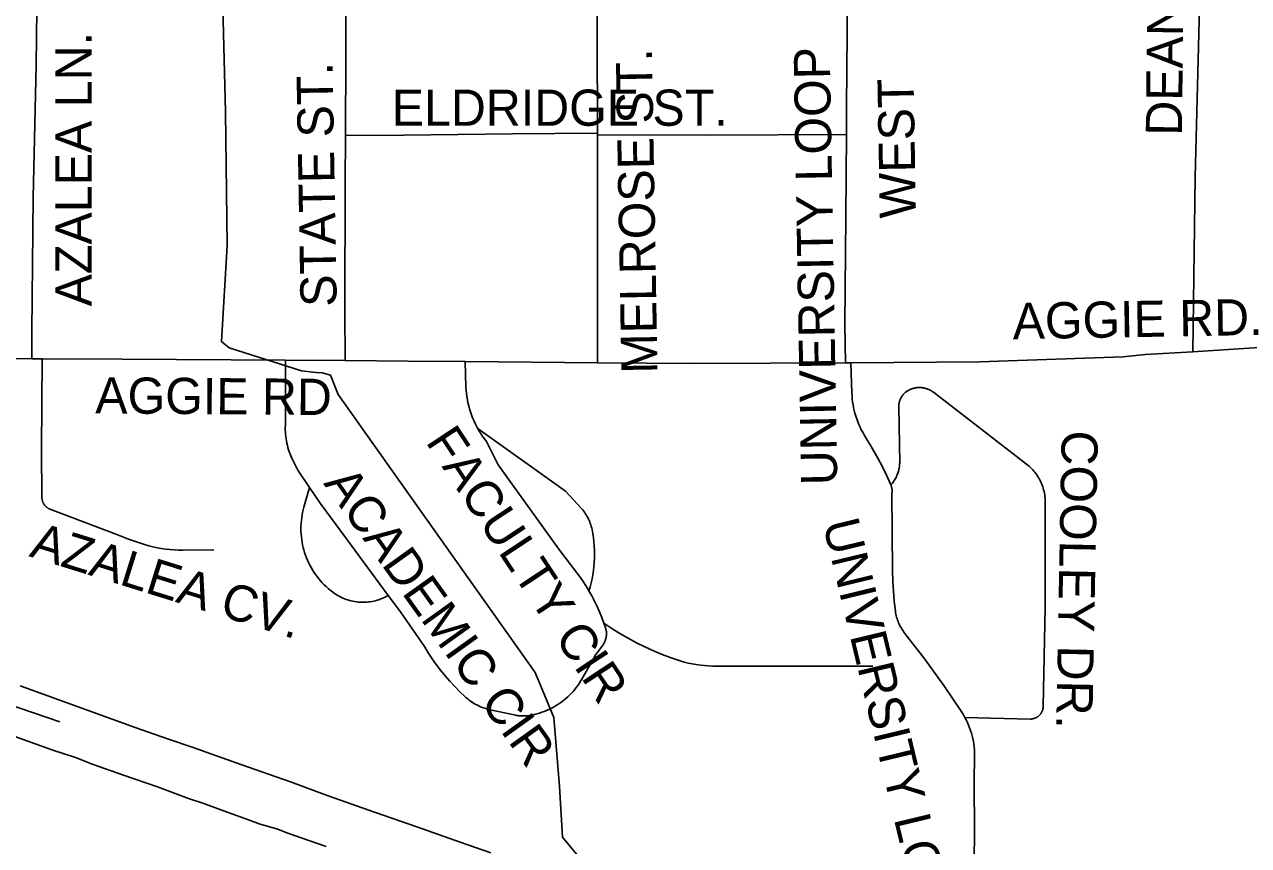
# Model space of a CAD drawing. Extents: x 1670563 to 1761545, y 515755 to 578944.
# Drawn here: x 1701328 to 1703866, y 551041 to 552743 of the extents above; entities that cross this region are included whole.
import ezdxf

# ---------------------------------------------------------------- set-up
doc = ezdxf.new("R2010")
doc.units = 0
for name, color, linetype in [('RR Tracks', 7, 'Continuous'), ('SHP_LINE', 7, 'Continuous'), ('STREETCL', 7, 'Continuous'), ('STRNAMES', 7, 'Continuous')]:
    doc.layers.add(name, color=color, linetype=linetype)

# ---------------------------------------------------------------- blocks, each defined once
blk = doc.blocks.new('RR TRACKS02')
at = {"layer": 'RR Tracks'}
for p, q in [((1701319.7, 551372.2), (1701557.7, 551286.2)), ((1701387.3, 551238.9), (1701300.8, 551270.4)), ((1701557.7, 551286.2), (1701627.3, 551262.1)), ((1701627.3, 551262.1), (1701678.1, 551244.7)), ((1701678.1, 551244.7), (1701777.3, 551209.1)), ((1701434.3, 551223.8), (1701387.3, 551238.9)), ((1701470.7, 551209.2), (1701434.3, 551223.8)), ((1701534.1, 551187.1), (1701470.7, 551209.2)), ((1701777.3, 551209.1), (1701879.9, 551173.2)), ((1701580.2, 551171.7), (1701534.1, 551187.1)), ((1701604.5, 551162.8), (1701580.2, 551171.7)), ((1701879.9, 551173.2), (1701958.3, 551144.3)), ((1701668.9, 551138.8), (1701604.5, 551162.8)), ((1701698.3, 551129), (1701668.9, 551138.8)), ((1701958.3, 551144.3), (1702054.2, 551110.6)), ((1701750.7, 551110.1), (1701698.3, 551129)), ((1701793, 551094.9), (1701750.7, 551110.1)), ((1701817.4, 551085.7), (1701793, 551094.9)), ((1702054.2, 551110.6), (1702142.2, 551080.5)), ((1701853.7, 551075.6), (1701817.4, 551085.7)), ((1701872.6, 551068), (1701853.7, 551075.6)), ((1701953.7, 551039.3), (1701872.6, 551068)), ((1702142.2, 551080.5), (1702232.1, 551048.7)), ((1702232.1, 551048.7), (1702295.5, 551026.6))]:
    blk.add_line(p, q, dxfattribs=at)

msp = doc.modelspace()

# ---------------------------------------------------------------- linework, layer by layer
at = {"layer": 'SHP_LINE'}
for points in [[(1701740, 552779), (1701745, 552562), (1701749, 552285), (1701737, 552086), (1701753, 552073), (1701903, 552025), (1701933, 552022), (1701946, 552021), (1701963, 552016), (1701979, 551976), (1702387, 551400), (1702426, 551307), (1702438, 551164), (1702444, 551059), (1702477, 551019)], [(1700616, 551566), (1701402, 551298)]]:
    msp.add_lwpolyline(points, dxfattribs=at)
at = {"layer": 'STREETCL'}
for points in [[(1703785.3, 553375.5), (1703769.6, 552967.7), (1703755.5, 552427.1), (1703750.9, 552064.9)], [(1703035.3, 553022.7), (1703034.8, 552802.9), (1703033.1, 552572.4), (1703032.8, 552515.3)], [(1702515.5, 552916.5), (1702516.3, 552520.9), (1702516.3, 552517.9)], [(1701355.8, 552891.6), (1701352.9, 552658.3), (1701346.2, 552385), (1701343.7, 552107), (1701343.7, 552050.3)], [(1701993.8, 552895.7), (1701995, 552679.7), (1701994, 552512.8)], [(1701994, 552512.8), (1701993.5, 552414.6), (1701993, 552150.5), (1701993.6, 552046.4)], [(1701994, 552512.8), (1702114.7, 552513.7), (1702340.6, 552516.5), (1702516.3, 552517.9)], [(1702516.3, 552517.9), (1702516.3, 552514.5)], [(1702516.3, 552514.5), (1702747.2, 552513.7), (1703032.8, 552515.3)], [(1702516.3, 552514.5), (1702516.3, 552042.2)], [(1703032.8, 552515.3), (1703031.8, 552343.7), (1703029.7, 552120.8), (1703030.9, 552042.2)], [(1703750.9, 552064.9), (1703888.7, 552073.4), (1704182.7, 552091.8)], [(1700953.6, 552052.4), (1701343.7, 552050.3)], [(1703041.6, 552042.2), (1703308.4, 552043.7), (1703606.7, 552054.4), (1703652.4, 552058.9), (1703750.9, 552064.9)], [(1701343.7, 552050.3), (1701365.1, 552050.2)], [(1701365.1, 552050.2), (1701363.6, 551863.1), (1701364.7, 551761.6)], [(1701365.1, 552050.2), (1701531.2, 552049.3), (1701870, 552047.2)], [(1701919.4, 551783.3), (1701895, 551819.1), (1701882.9, 551844.5), (1701880.9, 551848.8), (1701879.1, 551853.1), (1701877.5, 551857.4), (1701876, 551861.8), (1701874.7, 551866.3), (1701873.5, 551870.8), (1701872.4, 551875.3), (1701871.5, 551879.9), (1701870.8, 551884.5), (1701870.2, 551889.1), (1701869.7, 551893.7), (1701869.4, 551898.4), (1701869.3, 551903), (1701869.3, 551907.7), (1701869.5, 551912.3), (1701870, 552047.2)], [(1701870, 552047.2), (1701993.6, 552046.4)], [(1701993.6, 552046.4), (1702124.2, 552045.5), (1702241.9, 552044.5)], [(1702241.9, 552044.5), (1702516.3, 552042.2)], [(1702241.9, 552044.5), (1702243.8, 551991.2), (1702244.3, 551984.7), (1702244.9, 551978.3), (1702245.7, 551971.9), (1702246.8, 551965.5), (1702248, 551959.1), (1702249.5, 551952.8), (1702251.2, 551946.6), (1702253.1, 551940.4), (1702255.2, 551934.3), (1702257.5, 551928.2), (1702260, 551922.2), (1702262.7, 551916.4), (1702265.7, 551910.6), (1702268.8, 551904.9)], [(1702516.3, 552042.2), (1702718.5, 552040.5), (1703030.9, 552042.2)], [(1703030.9, 552042.2), (1703041.6, 552042.2)], [(1703041.6, 552042.2), (1703044, 551979), (1703044.3, 551972.9), (1703044.8, 551966.9), (1703045.6, 551960.9), (1703046.5, 551954.9), (1703047.6, 551948.9), (1703048.9, 551943), (1703050.4, 551937.2), (1703052.2, 551931.3), (1703054.1, 551925.6), (1703056.1, 551919.9), (1703058.4, 551914.3), (1703060.9, 551908.8), (1703063.5, 551903.3), (1703066.4, 551897.9), (1703069.4, 551892.7), (1703072.5, 551887.5), (1703084.3, 551868.5), (1703095.4, 551849.1), (1703105.8, 551829.4), (1703115.6, 551809.3), (1703124.8, 551788.9)], [(1703124.8, 551788.9), (1703126.4, 551790.7), (1703127.9, 551792.5), (1703129.3, 551794.4), (1703130.7, 551796.3), (1703132, 551798.3), (1703133.2, 551800.3), (1703134.4, 551802.3), (1703135.5, 551804.4), (1703136.5, 551806.5), (1703137.5, 551808.7), (1703138.4, 551810.9), (1703139.2, 551813.1), (1703139.9, 551815.3), (1703140.6, 551817.6), (1703141.2, 551819.9), (1703141.7, 551822.2), (1703142.1, 551824.5), (1703142.5, 551826.8), (1703142.8, 551829.2), (1703143, 551831.5), (1703143.1, 551833.9), (1703141.4, 551950.9), (1703141.4, 551952.2), (1703141.4, 551953.5), (1703141.5, 551954.8), (1703141.7, 551956.2), (1703141.8, 551957.5), (1703142.1, 551958.8), (1703142.3, 551960), (1703142.7, 551961.3), (1703143, 551962.6), (1703143.4, 551963.9), (1703143.9, 551965.1), (1703144.4, 551966.3), (1703144.9, 551967.5), (1703145.5, 551968.7), (1703146.1, 551969.9), (1703146.8, 551971), (1703147.5, 551972.1), (1703148.2, 551973.2), (1703149, 551974.3), (1703149.8, 551975.3), (1703150.7, 551976.4), (1703151.5, 551977.3), (1703152.4, 551978.3), (1703153.4, 551979.2), (1703154.4, 551980.1), (1703155.4, 551980.9), (1703156.4, 551981.8), (1703157.5, 551982.5), (1703158.6, 551983.3), (1703159.7, 551984), (1703160.8, 551984.6), (1703162, 551985.3), (1703163.5, 551986), (1703165, 551986.7), (1703166.5, 551987.3), (1703168, 551987.9), (1703169.6, 551988.4), (1703171.2, 551988.8), (1703172.8, 551989.3), (1703174.4, 551989.6), (1703176, 551989.9), (1703177.6, 551990.2), (1703179.2, 551990.4), (1703180.9, 551990.5), (1703182.5, 551990.6), (1703184.2, 551990.6), (1703185.8, 551990.6), (1703187.5, 551990.5), (1703189.1, 551990.4), (1703190.7, 551990.2), (1703192.4, 551989.9), (1703194, 551989.6), (1703195.6, 551989.2), (1703197.2, 551988.8), (1703198.7, 551988.3), (1703200.3, 551987.8), (1703201.8, 551987.2), (1703203.4, 551986.6), (1703204.9, 551985.9), (1703206.3, 551985.2), (1703207.8, 551984.4), (1703209.2, 551983.6), (1703210.6, 551982.7), (1703211.9, 551981.8), (1703213.3, 551980.8), (1703406.4, 551831.7), (1703409.1, 551829.6), (1703411.7, 551827.4), (1703414.2, 551825), (1703416.6, 551822.6), (1703418.9, 551820.2), (1703421.2, 551817.6), (1703423.4, 551815), (1703425.5, 551812.3), (1703427.4, 551809.5), (1703429.3, 551806.6), (1703431.1, 551803.7), (1703432.8, 551800.8), (1703434.4, 551797.7), (1703435.9, 551794.7), (1703437.3, 551791.5), (1703438.5, 551788.4), (1703439.7, 551785.1), (1703440.7, 551781.9), (1703441.6, 551778.6), (1703442.5, 551775.3), (1703443.2, 551771.9), (1703443.8, 551768.6), (1703444.2, 551765.2), (1703444.6, 551761.8), (1703444.8, 551758.4), (1703444.8, 551535.5), (1703440.7, 551330.3), (1703440.7, 551329.3), (1703440.6, 551328.4), (1703440.5, 551327.4), (1703440.4, 551326.5), (1703440.2, 551325.6), (1703440.1, 551324.7), (1703439.8, 551323.7), (1703439.6, 551322.8), (1703439.3, 551321.9), (1703439, 551321.1), (1703438.6, 551320.2), (1703438.2, 551319.3), (1703437.8, 551318.5), (1703437.4, 551317.6), (1703436.9, 551316.8), (1703436.4, 551316), (1703435.9, 551315.2), (1703435.3, 551314.5), (1703434.8, 551313.7), (1703434.2, 551313), (1703433.5, 551312.3), (1703432.9, 551311.6), (1703432.2, 551310.9), (1703431.5, 551310.3), (1703430.8, 551309.7), (1703430.1, 551309.1), (1703429.3, 551308.5), (1703428.5, 551308), (1703427.7, 551307.5), (1703426.9, 551307), (1703426.1, 551306.6), (1703425.3, 551306.1), (1703424.4, 551305.8), (1703423.5, 551305.4), (1703422.7, 551305.1), (1703421.8, 551304.7), (1703420.9, 551304.5), (1703420, 551304.2), (1703419, 551304), (1703418.1, 551303.8), (1703417.2, 551303.7), (1703416.2, 551303.6), (1703415.3, 551303.5), (1703414.4, 551303.4), (1703413.4, 551303.4), (1703278.2, 551306.9)], [(1702268.8, 551904.9), (1702272, 551899.4), (1702275.4, 551894.1), (1702278.9, 551888.8), (1702282.7, 551883.7), (1702286.6, 551878.7), (1702310.6, 551830.5), (1702436.2, 551655.7), (1702473.6, 551606.9), (1702480.3, 551597.9), (1702486.7, 551588.6), (1702492.9, 551579.1), (1702498.8, 551569.5)], [(1702269.1, 551905.1), (1702450.3, 551776.1), (1702483.2, 551740.2), (1702485.3, 551737.7), (1702487.4, 551735.1), (1702489.3, 551732.4), (1702491.2, 551729.6), (1702493, 551726.8), (1702494.7, 551724), (1702496.3, 551721.1), (1702497.7, 551718.1), (1702499.1, 551715.1), (1702500.4, 551712), (1702501.6, 551708.9), (1702502.7, 551705.8), (1702503.6, 551702.6), (1702504.5, 551699.4), (1702505.2, 551696.2), (1702506.8, 551687.8), (1702508.1, 551679.4), (1702509.1, 551670.9), (1702509.8, 551662.3), (1702510.3, 551653.8), (1702510.4, 551645.3), (1702510.3, 551636.7), (1702509.8, 551628.2), (1702509.1, 551619.7), (1702508.1, 551611.2), (1702506.8, 551602.7), (1702505.2, 551594.3), (1702503.4, 551586), (1702501.2, 551577.7), (1702498.8, 551569.5)], [(1701919.4, 551783.3), (1701907.8, 551742.7), (1701906.4, 551737.3), (1701905.2, 551731.8), (1701904.1, 551726.3), (1701903.3, 551720.7), (1701902.6, 551715.1), (1701902.1, 551709.6), (1701901.8, 551703.9), (1701901.7, 551698.3), (1701901.8, 551692.7), (1701902.1, 551687.1), (1701902.6, 551681.5), (1701903.3, 551675.9), (1701904.1, 551670.4), (1701905.2, 551664.9), (1701906.4, 551659.4), (1701907.8, 551654), (1701909.4, 551648.6), (1701911.2, 551643.3), (1701913.2, 551638), (1701915.4, 551632.8), (1701917.7, 551627.7), (1701920.2, 551622.7), (1701922.8, 551617.7), (1701925.7, 551612.9), (1701928.7, 551608.1), (1701931.8, 551603.5), (1701935.2, 551599), (1701938.6, 551594.5), (1701942.3, 551590.3), (1701946, 551586.1), (1701949.9, 551582), (1701954, 551578.1), (1701958.1, 551574.4), (1701962.4, 551570.8), (1701966.8, 551567.3), (1701971.4, 551564), (1701976, 551560.8), (1701979.1, 551559), (1701982.3, 551557.3), (1701985.5, 551555.7), (1701988.8, 551554.2), (1701992.2, 551552.8), (1701995.6, 551551.5), (1701999, 551550.4), (1702002.4, 551549.4), (1702005.9, 551548.5), (1702009.5, 551547.7), (1702013, 551547), (1702016.6, 551546.5), (1702020.2, 551546.1), (1702023.8, 551545.8), (1702027.4, 551545.6), (1702031, 551545.6), (1702034.6, 551545.7), (1702038.2, 551545.9), (1702041.8, 551546.3), (1702045.4, 551546.7), (1702048.9, 551547.3), (1702052.5, 551548), (1702056, 551548.9), (1702059.5, 551549.8), (1702062.9, 551550.9), (1702066.3, 551552.1), (1702069.7, 551553.4), (1702073, 551554.8), (1702076.3, 551556.4), (1702079.5, 551558), (1702082.6, 551559.8)], [(1702082.6, 551559.8), (1701996, 551677), (1701941.7, 551750.8), (1701919.4, 551783.3)], [(1703124.8, 551788.9), (1703125.2, 551787.9), (1703125.6, 551786.8), (1703125.9, 551785.8), (1703126.3, 551784.7), (1703126.5, 551783.7), (1703126.8, 551782.6), (1703127, 551781.5), (1703127.1, 551780.4), (1703127.3, 551779.3), (1703127.3, 551778.2), (1703127.4, 551777.1), (1703127.4, 551776), (1703127.4, 551774.9), (1703127.3, 551773.8), (1703127.2, 551772.7), (1703127, 551771.6), (1703128.4, 551610.5), (1703128.9, 551589.6), (1703130, 551568.7), (1703131.8, 551547.9), (1703134.3, 551527.1), (1703134.8, 551524), (1703135.3, 551520.9), (1703136, 551517.8), (1703136.8, 551514.8), (1703137.7, 551511.7), (1703138.7, 551508.7), (1703139.8, 551505.8), (1703141, 551502.8), (1703142.3, 551499.9), (1703143.7, 551497.1), (1703145.2, 551494.3), (1703146.7, 551491.6), (1703148.4, 551488.9), (1703150.2, 551486.3), (1703152, 551483.7), (1703153.9, 551481.2), (1703195.1, 551428), (1703234.4, 551373.4), (1703271.9, 551317.6), (1703275.2, 551312.3), (1703278.2, 551306.9)], [(1701364.7, 551761.6), (1701364.8, 551760.7), (1701364.9, 551759.8), (1701365, 551758.9), (1701365.2, 551758), (1701365.4, 551757.1), (1701365.6, 551756.2), (1701365.9, 551755.3), (1701366.1, 551754.4), (1701366.5, 551753.6), (1701366.8, 551752.7), (1701367.2, 551751.9), (1701367.6, 551751.1), (1701368, 551750.2), (1701368.5, 551749.4), (1701369, 551748.7), (1701369.5, 551747.9), (1701370, 551747.2), (1701370.6, 551746.4), (1701371.2, 551745.7), (1701371.8, 551745), (1701372.5, 551744.4), (1701373.1, 551743.7), (1701373.8, 551743.1), (1701374.5, 551742.5), (1701375.2, 551742), (1701376, 551741.4), (1701376.7, 551740.9), (1701377.5, 551740.4), (1701378.3, 551740), (1701379.1, 551739.5), (1701380, 551739.1), (1701380.8, 551738.7), (1701381.6, 551738.4), (1701382.5, 551738.1), (1701383.4, 551737.8), (1701520, 551686.1), (1701544.4, 551676.7), (1701569, 551667.9), (1701577.5, 551665.1), (1701586.1, 551662.6), (1701594.7, 551660.5), (1701603.4, 551658.6), (1701612.1, 551657), (1701621, 551655.7), (1701629.8, 551654.7), (1701638.7, 551654), (1701647.6, 551653.6), (1701656.5, 551653.5), (1701720.9, 551654.5)], [(1702498.8, 551569.5), (1702504.9, 551558.8), (1702510.6, 551547.9), (1702516, 551536.8), (1702521, 551525.5), (1702525.7, 551514.1), (1702529.9, 551502.5)], [(1702529.9, 551502.5), (1702533.1, 551493.1), (1702533.5, 551491.7), (1702533.9, 551490.4), (1702534.2, 551489), (1702534.5, 551487.6), (1702534.7, 551486.2), (1702534.9, 551484.8), (1702535, 551483.4), (1702535.1, 551482), (1702535.1, 551480.6), (1702535.1, 551479.2), (1702535, 551477.8), (1702534.9, 551476.4), (1702534.7, 551475), (1702534.5, 551473.6), (1702534.3, 551472.2), (1702534, 551470.8), (1702533.6, 551469.4), (1702533.2, 551468.1), (1702532.8, 551466.7), (1702532.3, 551465.4), (1702531.8, 551464.1), (1702531.2, 551462.8), (1702530.6, 551461.6), (1702529.9, 551460.3), (1702529.2, 551459.1), (1702528.5, 551457.9), (1702527.7, 551456.7), (1702526.9, 551455.6), (1702526, 551454.5), (1702513.1, 551437.1), (1702484.2, 551386.4), (1702481.6, 551381.8), (1702478.7, 551377.4), (1702475.7, 551373.1), (1702472.6, 551368.9), (1702469.3, 551364.8), (1702465.9, 551360.8), (1702462.4, 551356.9), (1702458.7, 551353.2), (1702454.9, 551349.5), (1702451, 551346.1), (1702446.9, 551342.7), (1702442.8, 551339.5), (1702438.5, 551336.4), (1702434.1, 551333.5), (1702429.7, 551330.8), (1702425.1, 551328.2), (1702420.5, 551325.7), (1702415.7, 551323.4), (1702410.9, 551321.3), (1702406.1, 551319.3), (1702401.1, 551317.5), (1702396.1, 551315.9), (1702391.1, 551314.5), (1702386, 551313.2), (1702380.9, 551312.1), (1702375.7, 551311.2), (1702370.5, 551310.5), (1702368.1, 551310.2), (1702365.7, 551310), (1702363.2, 551309.9), (1702360.8, 551309.9), (1702358.4, 551310), (1702355.9, 551310.1), (1702353.5, 551310.4), (1702351.1, 551310.7), (1702348.7, 551311.1), (1702346.3, 551311.5), (1702344, 551312.1), (1702293.9, 551322.9), (1702290.3, 551323.8), (1702286.7, 551324.7), (1702283.2, 551325.8), (1702279.7, 551327), (1702276.2, 551328.3), (1702272.8, 551329.8), (1702269.4, 551331.3), (1702266.1, 551333), (1702262.8, 551334.7), (1702259.6, 551336.6), (1702256.4, 551338.6), (1702253.4, 551340.7), (1702250.4, 551342.9), (1702247.4, 551345.2), (1702244.6, 551347.5), (1702241.8, 551350), (1702231, 551360.3), (1702220.6, 551370.9), (1702210.5, 551381.8), (1702200.7, 551393.1), (1702191.3, 551404.7), (1702182.3, 551416.5), (1702173.7, 551428.7), (1702165.4, 551441.1), (1702157.6, 551453.8), (1702107.8, 551525.8), (1702082.6, 551559.8)], [(1703087.4, 551413), (1702755.4, 551413.5), (1702746.9, 551413.8), (1702738.4, 551414.4), (1702729.9, 551415.3), (1702721.4, 551416.5), (1702713, 551417.9), (1702704.6, 551419.7), (1702696.3, 551421.6), (1702688, 551423.9), (1702669.4, 551430.3), (1702651, 551437.2), (1702632.8, 551444.8), (1702614.9, 551453), (1702597.3, 551461.8), (1702579.9, 551471.1), (1702562.9, 551481.1), (1702546.2, 551491.5), (1702529.9, 551502.5)], [(1703278.2, 551306.9), (1703281, 551301.7), (1703283.5, 551296.4), (1703285.8, 551291), (1703288, 551285.6), (1703290, 551280), (1703291.7, 551274.4), (1703293.3, 551268.8), (1703294.7, 551263.1), (1703295.9, 551257.3), (1703296.9, 551251.5), (1703297.7, 551245.7), (1703298.3, 551239.9), (1703297.9, 551161.8), (1703298, 551080.6), (1703297.7, 550998.9)]]:
    msp.add_lwpolyline(points, dxfattribs=at)

# ---------------------------------------------------------------- block references
msp.add_blockref('RR TRACKS02', (0, 0), dxfattribs=at)

# ---------------------------------------------------------------- texts
at = {"layer": 'STRNAMES'}
for s, rotation, p in [('DEAN ST', 89.3501, (1703728.3, 552512.3)), ('AZALEA LN.', 90, (1701467.6, 552158.9)), ('UNIVERSITY LOOP ', 91, (1703013.9, 551788.7)), ('MELROSE ST.', 91, (1702641.1, 552020)), ('STATE ST.', 91, (1701976, 552158.5)), ('WEST', 91, (1703177, 552342.1)), ('AGGIE RD.', 1, (1703377.9, 552090.7)), ('AGGIE RD', 359.5876, (1701475.1, 551937.1)), ('FACULTY CIR', 303.4333, (1702159, 551878.2)), ('COOLEY DR.', 268.9181, (1703479.2, 551902.2)), ('ACADEMIC CIR', 305.6006, (1701947.3, 551791.8)), ('AZALEA CV.', 342.7021, (1701336.4, 551641.2)), ('UNIVERSITY LOOP WEST', 283.5446, (1702983.3, 551709.4))]:
    msp.add_text(s, height=75, rotation=rotation, dxfattribs=at).set_placement(p)
msp.add_text('ELDRIDGE ST.', height=75, dxfattribs=at).set_placement((1702090, 552533.2))

doc.saveas('drawing.dxf')
